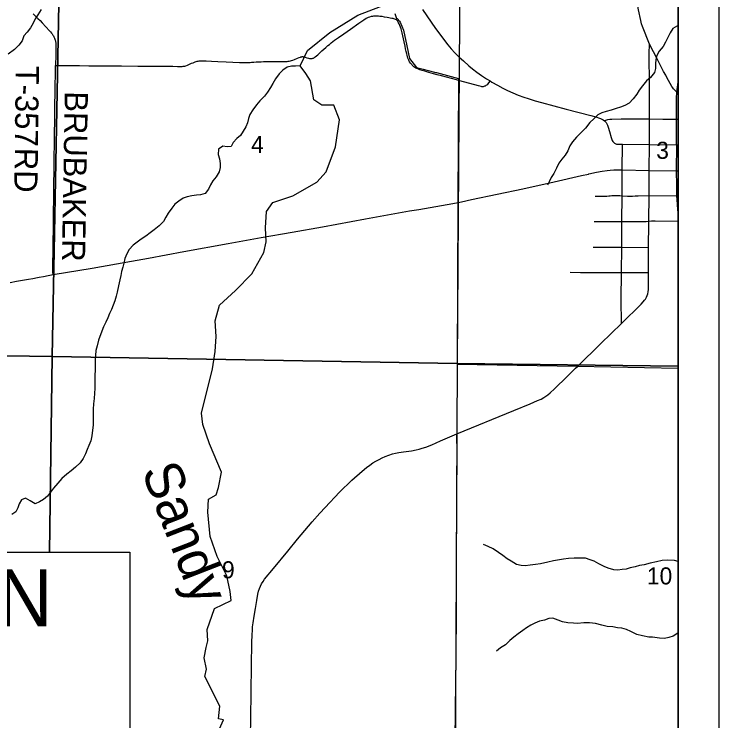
# Model space of a CAD drawing. Extents: x -8.8 to 41.4, y 0 to 34.6.
# Drawn here: x 7.271 to 9, y 16.638 to 18.372 of the extents above; entities that cross this region are included whole.
import ezdxf

# ---------------------------------------------------------------- set-up
doc = ezdxf.new("R2010")
doc.units = 0
for name, color, linetype in [('Default', 7, 'Continuous'), ('GM_X_City_Street', 7, 'Continuous'), ('GM_X_Corporation', 7, 'Continuous'), ('GM_X_County_Road', 7, 'Continuous'), ('GM_X_Minor_River', 7, 'Continuous'), ('GM_X_Minor_River_Text', 7, 'Continuous'), ('GM_X_Section_Text', 7, 'Continuous'), ('GM_X_State_Route', 7, 'Continuous'), ('GM_X_Township_Road', 7, 'Continuous'), ('GM_X_Township_Text', 7, 'Continuous'), ('SH_Border', 7, 'Continuous'), ('SH_Data', 7, 'Continuous')]:
    doc.layers.add(name, color=color, linetype=linetype)

msp = doc.modelspace()

# ---------------------------------------------------------------- linework, layer by layer
at = {"layer": 'GM_X_City_Street'}
for p, q in [((8.8963, 18.0513), (8.9, 18.0512)), ((8.8286, 17.9263), (8.8961, 17.9255))]:
    msp.add_line(p, q, dxfattribs=at)
for points in [[(8.897, 18.1802), (8.8933, 18.1837), (8.891, 18.1858), (8.8889, 18.1881), (8.8867, 18.191), (8.8848, 18.194), (8.8723, 18.2163), (8.8695, 18.2218), (8.8645, 18.2311), (8.8498, 18.2605), (8.8302, 18.298)], [(8.7192, 18.11), (8.7226, 18.1112), (8.7254, 18.1122), (8.7278, 18.1129), (8.7321, 18.1137), (8.7377, 18.1143), (8.7605, 18.1148), (8.7815, 18.1151), (8.8301, 18.1144)], [(8.8301, 18.1144), (8.8628, 18.114), (8.8959, 18.1138), (8.9, 18.1137)], [(8.7607, 17.6123), (8.7606, 17.6716), (8.7614, 17.7375), (8.7618, 17.8002), (8.7623, 17.8627), (8.7626, 17.926), (8.7626, 17.9894), (8.7632, 18.0522)], [(8.6964, 17.9249), (8.7187, 17.9251), (8.7255, 17.9252), (8.7298, 17.9256), (8.7335, 17.9261), (8.7374, 17.9267), (8.742, 17.927), (8.7501, 17.9267), (8.7574, 17.9263), (8.7626, 17.926), (8.776, 17.9253), (8.7878, 17.9252), (8.7946, 17.9254), (8.802, 17.9258), (8.8286, 17.9263)], [(8.6941, 17.8631), (8.7623, 17.8627), (8.8081, 17.863), (8.8217, 17.8632), (8.8279, 17.8636)], [(8.8279, 17.8636), (8.8346, 17.8641), (8.8441, 17.8642), (8.9, 17.8638)], [(8.6919, 17.7998), (8.7618, 17.8002), (8.8273, 17.7993)], [(8.6348, 17.7383), (8.6609, 17.7377), (8.7099, 17.7374), (8.7614, 17.7375), (8.8274, 17.7373)]]:
    msp.add_lwpolyline(points, dxfattribs=at)
at = {"layer": 'GM_X_Corporation'}
for points in [[(6.3705, 18.3923), (6.3731, 18.628), (7.3471, 18.6145), (7.385, 18.614), (7.3641, 17.5315), (6.3609, 17.5464), (6.3656, 17.9584)], [(8.9, 14.1), (8.9, 18.5906), (8.8942, 18.5896), (8.8767, 18.5853), (8.8715, 18.5846), (8.8658, 18.5843), (8.8632, 18.5843), (8.8536, 18.5853), (8.8426, 18.587), (8.8358, 18.5879), (8.8254, 18.5889), (8.8166, 18.5892), (8.7926, 18.589), (8.7626, 18.5884), (8.3593, 18.595), (8.1227, 18.5988), (8.1022, 18.5991), (6.8788, 18.6215)], [(8.2046, 18.3731), (8.2093, 18.3613), (8.21, 18.3608), (8.2103, 18.3606), (8.2133, 18.3581), (8.2135, 18.3579), (8.2151, 18.3561), (8.2165, 18.3545), (8.2167, 18.3542), (8.218, 18.3522), (8.2259, 18.3325), (8.2344, 18.2938), (8.2412, 18.2626), (8.2581, 18.241), (8.2741, 18.2367), (8.2869, 18.2334), (8.3053, 18.2285), (8.3069, 18.2281), (8.3609, 18.2139), (8.3612, 18.2093), (8.3599, 17.9101), (8.3579, 17.5126), (8.6524, 17.5076), (8.9, 17.5032), (8.9, 18.5904)], [(6.355, 17.0515), (6.3609, 17.5464), (7.3641, 17.5315), (7.3578, 17.0515)], [(7.3578, 17.0515), (7.3641, 17.5315), (8.3581, 17.5144), (8.3533, 16.5107), (7.351, 16.5283), (7.3522, 16.6176)]]:
    msp.add_lwpolyline(points, dxfattribs=at)
for points in [[(7.385, 18.614), (8.3651, 18.5999), (8.3581, 17.5144), (7.3641, 17.5315)], [(8.9, 17.5082), (8.9, 18.5922), (8.3651, 18.5999), (8.3581, 17.5144)], [(8.9, 16.504), (8.9, 17.5082), (8.3581, 17.5144), (8.3533, 16.5107)]]:
    msp.add_lwpolyline(points, close=True, dxfattribs=at)
at = {"layer": 'GM_X_County_Road'}
for p, q in [((8.897, 18.1802), (8.9, 18.2044)), ((8.8963, 18.0513), (8.8959, 18.1098))]:
    msp.add_line(p, q, dxfattribs=at)
msp.add_lwpolyline([(8.8959, 18.1098), (8.8959, 18.1138), (8.8961, 18.1706), (8.8965, 18.1755), (8.897, 18.1802)], dxfattribs=at)
at = {"layer": 'GM_X_Minor_River'}
for points in [[(7.3375, 18.3828), (7.3289, 18.3697), (7.3226, 18.3599), (7.3175, 18.3498), (7.3112, 18.3378), (7.3027, 18.3277), (7.2945, 18.318), (7.2902, 18.3063), (7.2827, 18.2951), (7.2715, 18.2847), (7.2562, 18.2736)], [(7.7473, 16.5553), (7.7844, 16.6404), (7.772, 16.6424), (7.7758, 16.6738), (7.7389, 16.7467), (7.7426, 16.7645), (7.7371, 16.7924), (7.7422, 16.8174), (7.7465, 16.834), (7.7448, 16.8614), (7.7626, 16.9129), (7.8034, 16.9328), (7.8008, 16.955), (7.7927, 16.9937), (7.7686, 17.041), (7.7521, 17.0899), (7.7462, 17.1495), (7.7474, 17.1818), (7.7663, 17.1922), (7.7726, 17.2098), (7.7793, 17.248), (7.7502, 17.3169), (7.7337, 17.3646), (7.7309, 17.3925), (7.7579, 17.5016), (7.7639, 17.5436), (7.7667, 17.5808), (7.7643, 17.6189), (7.7751, 17.6578), (7.8142, 17.6933), (7.854, 17.7341), (7.8839, 17.7867), (7.889, 17.8131), (7.8875, 17.847), (7.8904, 17.8877), (7.9056, 17.9092), (7.9543, 17.9257), (8.0135, 17.959), (8.0364, 17.9848), (8.0597, 18.046), (8.0693, 18.1126), (8.055, 18.1485), (8.0258, 18.1481), (8.0062, 18.1617), (7.9983, 18.2077), (7.9868, 18.2256), (7.9727, 18.2444), (7.9907, 18.2822), (8.0453, 18.3267), (8.1143, 18.3687), (8.17, 18.3903)], [(8.9, 18.3434), (8.8985, 18.3428), (8.887, 18.3362), (8.8803, 18.3257), (8.8744, 18.314), (8.8693, 18.3027), (8.863, 18.2926), (8.8533, 18.2807), (8.8478, 18.2702), (8.845, 18.26), (8.8444, 18.2494), (8.8446, 18.2384), (8.8417, 18.2286), (8.832, 18.2158), (8.8224, 18.2077), (8.813, 18.1957), (8.8041, 18.1853), (8.7986, 18.1751), (8.7897, 18.1635), (8.7796, 18.1535), (8.7693, 18.1476), (8.7586, 18.1436), (8.7479, 18.14), (8.7361, 18.1361), (8.7231, 18.1329), (8.7132, 18.1293), (8.7028, 18.1246), (8.6935, 18.1145), (8.6831, 18.106), (8.673, 18.0921), (8.6614, 18.0806), (8.6506, 18.0698)], [(7.9727, 18.2444), (7.9614, 18.2441), (7.9511, 18.2443), (7.9408, 18.2419), (7.9304, 18.2341), (7.9208, 18.2255), (7.9122, 18.2132), (7.9052, 18.2012), (7.9001, 18.1914), (7.8926, 18.1798), (7.8849, 18.1701), (7.874, 18.1589), (7.8655, 18.1488), (7.8566, 18.1372), (7.8495, 18.1256), (7.8459, 18.1158), (7.8431, 18.1053), (7.8391, 18.0951), (7.8332, 18.0842), (7.8266, 18.0741), (7.817, 18.0667), (7.808, 18.057), (7.8037, 18.0472), (7.7934, 18.0463), (7.7825, 18.0476), (7.7725, 18.0402), (7.7718, 18.0273), (7.7751, 18.0167), (7.7767, 18.0053), (7.7766, 17.9954), (7.7741, 17.9844), (7.7663, 17.9728), (7.7581, 17.9624), (7.753, 17.9526), (7.7479, 17.9421), (7.7393, 17.9312), (7.7279, 17.928), (7.718, 17.9271), (7.707, 17.9258), (7.6956, 17.9237), (7.6852, 17.9197), (7.6749, 17.9131), (7.6649, 17.905), (7.6575, 17.8952), (7.6489, 17.8836), (7.6434, 17.8735), (7.6375, 17.8626), (7.6263, 17.8518), (7.6148, 17.8422), (7.6044, 17.8348), (7.5936, 17.827), (7.5825, 17.8193), (7.5729, 17.8123), (7.5628, 17.8049), (7.5532, 17.794), (7.5473, 17.7835), (7.5421, 17.7723), (7.5397, 17.7609), (7.5376, 17.7507), (7.534, 17.7402), (7.5323, 17.7303), (7.5302, 17.7194), (7.5272, 17.705), (7.5239, 17.6895), (7.5215, 17.6794), (7.5178, 17.668), (7.5139, 17.6579), (7.5099, 17.647), (7.5051, 17.6372), (7.5004, 17.6263), (7.4956, 17.6161), (7.4901, 17.6045), (7.4857, 17.5939), (7.4777, 17.5713), (7.4744, 17.5578), (7.4716, 17.5461), (7.4702, 17.5343), (7.4696, 17.5214), (7.4694, 17.5097), (7.4696, 17.4983), (7.4689, 17.4858), (7.4691, 17.4748), (7.4687, 17.4528), (7.4681, 17.4418), (7.4671, 17.4286), (7.4654, 17.4154), (7.4648, 17.4025), (7.4649, 17.3922), (7.465, 17.3748), (7.4644, 17.3638), (7.4613, 17.3373), (7.4588, 17.3245), (7.4544, 17.3132), (7.4504, 17.303), (7.4457, 17.2925), (7.4401, 17.2816), (7.4327, 17.2707), (7.4215, 17.26), (7.4104, 17.2514), (7.4, 17.2429), (7.388, 17.2321)], [(8.6506, 18.0698), (8.6409, 18.0586), (8.6346, 18.0481), (8.6295, 18.0365), (8.6232, 18.0252), (8.6143, 18.0155), (8.6073, 18.0058), (8.6014, 17.9937), (8.5951, 17.981), (8.5888, 17.9705), (8.5833, 17.9603), (8.5794, 17.9517)], [(7.388, 17.2321), (7.3779, 17.221), (7.3675, 17.2086), (7.3597, 17.1985), (7.3523, 17.1888), (7.3427, 17.181), (7.3327, 17.1748), (7.3228, 17.1704), (7.31, 17.1771), (7.2991, 17.1841), (7.2888, 17.1802), (7.2829, 17.1704), (7.2797, 17.1602), (7.275, 17.1505), (7.265, 17.1442)], [(8.9, 17.0284), (8.8908, 17.0311), (8.8741, 17.0322), (8.8608, 17.0314), (8.8467, 17.0276), (8.8318, 17.0245), (8.8165, 17.0204), (8.8051, 17.0184), (8.7948, 17.0156), (8.7822, 17.0129), (8.7723, 17.0101), (8.7624, 17.0088), (8.7521, 17.0075), (8.7423, 17.0085), (8.7287, 17.0119), (8.7182, 17.0163), (8.7055, 17.0227), (8.6943, 17.0294), (8.6845, 17.0323), (8.6728, 17.0364), (8.6596, 17.0371), (8.6451, 17.0371), (8.6311, 17.0363), (8.6185, 17.0343), (8.609, 17.033), (8.5941, 17.03), (8.5804, 17.0269), (8.5625, 17.0228), (8.5503, 17.0212), (8.5374, 17.0192), (8.5244, 17.018), (8.5146, 17.0187), (8.5036, 17.0212), (8.4906, 17.0291), (8.4805, 17.035), (8.4697, 17.0429), (8.4596, 17.0503), (8.4466, 17.0594), (8.4342, 17.065), (8.4229, 17.0702)], [(8.9, 16.8529), (8.8996, 16.8526), (8.8881, 16.8457), (8.877, 16.8418), (8.867, 16.8397), (8.8542, 16.8404), (8.8375, 16.8427), (8.828, 16.8426), (8.813, 16.8464), (8.799, 16.8494), (8.7844, 16.8565), (8.7735, 16.8621), (8.7618, 16.8647), (8.7516, 16.8661), (8.7396, 16.8683), (8.7263, 16.8693), (8.7127, 16.8723), (8.6973, 16.8765), (8.6825, 16.878), (8.6685, 16.878), (8.6529, 16.8768), (8.6434, 16.8771), (8.6294, 16.8778), (8.6162, 16.8804), (8.6057, 16.8844), (8.5925, 16.8893), (8.5826, 16.8884), (8.5723, 16.8849), (8.5601, 16.8818), (8.5486, 16.8775), (8.5386, 16.872), (8.5282, 16.8659), (8.5186, 16.8593), (8.5074, 16.8508), (8.4966, 16.8431), (8.4869, 16.8346), (8.4764, 16.8243), (8.4644, 16.817), (8.4544, 16.8089)]]:
    msp.add_lwpolyline(points, dxfattribs=at)
at = {"layer": 'GM_X_State_Route'}
for p, q in [((8.8298, 18.0517), (8.8963, 18.0513)), ((8.8292, 17.9877), (8.8956, 17.9869)), ((8.8956, 17.9869), (8.9, 17.9868)), ((8.3601, 17.9096), (8.3688, 17.9114)), ((8.6486, 17.503), (8.6529, 17.5073))]:
    msp.add_line(p, q, dxfattribs=at)
for points in [[(8.8298, 18.0517), (8.8301, 18.1144), (8.8295, 18.1873), (8.829, 18.2838), (8.8294, 18.2892), (8.8297, 18.2932), (8.8302, 18.298), (8.8128, 18.3416), (8.8105, 18.3477), (8.8092, 18.3521), (8.8082, 18.3564), (8.8028, 18.3821), (8.7678, 18.5779)], [(8.2732, 18.383), (8.3046, 18.3362), (8.3346, 18.2967), (8.3435, 18.2864), (8.3524, 18.2769), (8.3629, 18.2664), (8.3733, 18.2567), (8.3868, 18.2448), (8.3959, 18.2373), (8.4062, 18.2293), (8.4173, 18.2214), (8.4297, 18.2132), (8.4385, 18.2078), (8.4429, 18.2051), (8.4569, 18.197), (8.47, 18.19), (8.4811, 18.1845), (8.4941, 18.1787), (8.5079, 18.173), (8.5213, 18.168), (8.5318, 18.1645), (8.5491, 18.1593), (8.5645, 18.1551)], [(8.5645, 18.1551), (8.6252, 18.1387), (8.6859, 18.123), (8.6985, 18.1193), (8.7068, 18.1166), (8.7098, 18.1154), (8.7126, 18.1141), (8.7158, 18.1122), (8.7192, 18.11), (8.721, 18.1083), (8.7235, 18.1054), (8.7253, 18.1026), (8.7269, 18.0992), (8.7285, 18.0945), (8.7315, 18.0836), (8.7354, 18.0687), (8.7371, 18.0642), (8.7386, 18.0612), (8.7401, 18.0589), (8.7413, 18.0574)], [(8.7413, 18.0574), (8.7419, 18.0567), (8.7438, 18.0552), (8.7459, 18.054), (8.7486, 18.0529), (8.7518, 18.0524), (8.7556, 18.0522), (8.7632, 18.0522), (8.8298, 18.0517)], [(8.8279, 17.8586), (8.8279, 17.8636), (8.8286, 17.9263), (8.8292, 17.9877), (8.8298, 18.0517)], [(8.8963, 18.0513), (8.8956, 17.9869), (8.8958, 17.9508), (8.8959, 17.9359), (8.8959, 17.9304), (8.8961, 17.9255), (8.8965, 17.9168)], [(8.6802, 17.9793), (8.6811, 17.9795), (8.6999, 17.9836), (8.7133, 17.9862), (8.7257, 17.9881), (8.7335, 17.989), (8.7422, 17.9896), (8.7522, 17.9896), (8.7595, 17.9895)], [(8.7595, 17.9895), (8.7626, 17.9894), (8.8292, 17.9877)], [(8.3688, 17.9114), (8.3929, 17.9165), (8.5187, 17.9433), (8.5957, 17.9602), (8.663, 17.9755), (8.6802, 17.9793)], [(8.8965, 17.9168), (8.8984, 17.892), (8.9, 17.8787)], [(7.2607, 17.7131), (7.2766, 17.7161), (7.306, 17.7213), (7.3164, 17.7231), (7.328, 17.7253), (7.3322, 17.7262), (7.3426, 17.728), (7.3543, 17.7301), (7.3669, 17.7324), (7.4625, 17.7487), (7.5592, 17.7654), (7.6008, 17.7729), (7.6869, 17.7888), (7.7956, 17.8087), (7.8768, 17.8233), (7.9527, 17.8368), (8.0273, 17.8501), (8.1331, 17.8691), (8.2413, 17.8887), (8.2639, 17.8926), (8.3472, 17.9072), (8.3601, 17.9096)], [(8.8274, 17.7793), (8.8273, 17.7993), (8.8279, 17.8586)], [(8.6529, 17.5073), (8.7106, 17.5638), (8.7607, 17.6123), (8.8093, 17.66), (8.8141, 17.6653), (8.8175, 17.6695), (8.8197, 17.6726), (8.8222, 17.6769), (8.824, 17.6809), (8.8254, 17.6851), (8.8266, 17.6904), (8.8271, 17.6959), (8.8275, 17.7052), (8.8275, 17.7145), (8.8274, 17.7373), (8.8274, 17.7793)], [(7.8509, 16.601), (7.8517, 16.6419), (7.8526, 16.7101), (7.8543, 16.8312), (7.8546, 16.8473), (7.8553, 16.8616), (7.8559, 16.8684), (7.8571, 16.8783), (7.8597, 16.8948), (7.8628, 16.9132), (7.8661, 16.9328), (7.8688, 16.9481), (7.8706, 16.956), (7.8726, 16.9626), (7.875, 16.9684), (7.8779, 16.974), (7.8815, 16.9796), (7.8853, 16.9849), (7.907, 17.0113), (7.9423, 17.0538), (7.9661, 17.0833), (8.002, 17.1262), (8.0206, 17.1471), (8.0337, 17.1613), (8.0695, 17.1984), (8.0998, 17.2279), (8.1248, 17.2504), (8.1358, 17.2595), (8.1433, 17.2651), (8.151, 17.2704), (8.1585, 17.275), (8.1661, 17.2792), (8.174, 17.283), (8.1815, 17.2862), (8.1902, 17.2895), (8.1992, 17.2924), (8.2067, 17.2943), (8.2149, 17.2959), (8.2261, 17.2976), (8.2458, 17.3004), (8.2574, 17.3024), (8.2646, 17.304), (8.2723, 17.3063), (8.281, 17.3094), (8.2954, 17.3152), (8.3171, 17.3244), (8.3572, 17.3417), (8.4972, 17.3994), (8.5369, 17.4156), (8.5553, 17.4232), (8.5637, 17.4271), (8.5702, 17.4306), (8.5754, 17.4339), (8.5804, 17.4375), (8.586, 17.4422), (8.5965, 17.4519), (8.6276, 17.4822), (8.6486, 17.503)]]:
    msp.add_lwpolyline(points, dxfattribs=at)
at = {"layer": 'GM_X_Township_Road'}
for points in [[(7.3178, 18.3726), (7.3293, 18.3612), (7.3344, 18.3559), (7.3395, 18.3505), (7.358, 18.3304), (7.36, 18.328), (7.3624, 18.3252), (7.364, 18.3231), (7.3651, 18.3215), (7.366, 18.32), (7.3671, 18.3183), (7.3683, 18.3163), (7.3691, 18.3146), (7.3698, 18.313), (7.3708, 18.3106), (7.3717, 18.3081), (7.3722, 18.3058), (7.3726, 18.3038), (7.373, 18.3019), (7.3732, 18.3004), (7.3734, 18.2984), (7.3735, 18.2949), (7.3734, 18.2891), (7.3731, 18.2736), (7.373, 18.2656), (7.3727, 18.2524), (7.3726, 18.2454)], [(7.3726, 18.2454), (7.3794, 18.2454), (7.3899, 18.2454), (7.411, 18.2453), (7.4316, 18.2452), (7.4543, 18.2451), (7.4784, 18.245), (7.503, 18.2448), (7.5341, 18.2446), (7.5745, 18.2443), (7.6003, 18.2441), (7.6212, 18.244), (7.6393, 18.2438), (7.66, 18.2436), (7.6718, 18.2435), (7.6808, 18.2434), (7.6833, 18.2435), (7.6858, 18.2436), (7.6874, 18.2438), (7.6897, 18.2443), (7.6921, 18.2451), (7.6962, 18.2467), (7.7062, 18.251), (7.7103, 18.2525), (7.7148, 18.2542), (7.7178, 18.2552), (7.7203, 18.2559), (7.7225, 18.2563), (7.725, 18.2567), (7.7277, 18.257), (7.7304, 18.2571), (7.7337, 18.2572), (7.7424, 18.2568), (7.7554, 18.2561), (7.7703, 18.2554), (7.7913, 18.2546), (7.8236, 18.2532), (7.8277, 18.2531), (7.8319, 18.2529), (7.8356, 18.2529), (7.8389, 18.2529), (7.8465, 18.2532), (7.8501, 18.2533), (7.8536, 18.2535), (7.8592, 18.254), (7.8651, 18.2544), (7.8689, 18.2546), (7.8736, 18.2548), (7.877, 18.2549), (7.8825, 18.255), (7.8871, 18.2551), (7.8995, 18.2553), (7.9229, 18.2551), (7.9337, 18.2553), (7.9385, 18.2555), (7.9409, 18.2557), (7.9431, 18.256), (7.9457, 18.2564), (7.9489, 18.2572), (7.9518, 18.258), (7.9548, 18.2589), (7.9586, 18.2603), (7.9662, 18.2633), (7.9703, 18.265), (7.9732, 18.2661), (7.9742, 18.2665), (7.9753, 18.2668), (7.9761, 18.267), (7.977, 18.2672), (7.9778, 18.2673), (7.9786, 18.2673), (7.9792, 18.2673), (7.9799, 18.2671), (7.982, 18.2666), (7.9846, 18.2658), (7.9892, 18.2645), (7.9933, 18.2634), (7.9957, 18.2628), (7.9971, 18.2626), (7.999, 18.2625), (8.0004, 18.2625), (8.0019, 18.2627), (8.0035, 18.2632), (8.005, 18.2637), (8.0064, 18.2644), (8.0079, 18.2655), (8.0095, 18.2667), (8.0125, 18.2693), (8.0158, 18.272), (8.0201, 18.276), (8.0262, 18.2816), (8.0355, 18.2901), (8.0403, 18.2943), (8.0444, 18.2975), (8.0491, 18.3013), (8.0531, 18.3043), (8.0572, 18.3074), (8.0667, 18.3144), (8.0794, 18.3233), (8.0962, 18.3351), (8.1166, 18.3492), (8.1291, 18.3577), (8.1348, 18.3615), (8.1369, 18.3628), (8.1385, 18.3637), (8.1404, 18.3645), (8.1435, 18.3654), (8.1474, 18.3664), (8.1506, 18.367), (8.1536, 18.3674), (8.1565, 18.3676), (8.1592, 18.3676), (8.1621, 18.3675), (8.1646, 18.3673), (8.1682, 18.367), (8.1727, 18.3663), (8.1784, 18.3653), (8.1865, 18.3639), (8.1977, 18.362), (8.1999, 18.3615), (8.202, 18.3609), (8.2042, 18.3601), (8.2061, 18.3593), (8.2078, 18.3584), (8.2093, 18.3573), (8.2108, 18.3559), (8.2121, 18.3541)], [(8.3612, 18.2088), (8.3562, 18.2102), (8.3197, 18.22), (8.3088, 18.2229), (8.2998, 18.2255), (8.288, 18.2288), (8.2789, 18.2314), (8.2717, 18.2335), (8.2666, 18.2353), (8.2626, 18.2368), (8.2592, 18.2382), (8.2567, 18.2394), (8.254, 18.2409), (8.2518, 18.2425), (8.2496, 18.2443), (8.2476, 18.2464), (8.2463, 18.2479), (8.2437, 18.2513), (8.2413, 18.2548), (8.2391, 18.2587), (8.2382, 18.2605), (8.2369, 18.2636), (8.2358, 18.2671), (8.2349, 18.2706), (8.234, 18.2743), (8.2328, 18.28), (8.2313, 18.2866), (8.23, 18.2928), (8.2277, 18.3036), (8.223, 18.3259), (8.2202, 18.3356), (8.2189, 18.3399), (8.2173, 18.3441), (8.2157, 18.348), (8.2143, 18.3506), (8.2121, 18.3541)], [(7.3669, 17.7324), (7.366, 17.7376), (7.3659, 17.7391), (7.3658, 17.7415), (7.3658, 17.7447), (7.3658, 17.7535), (7.3659, 17.7665), (7.3662, 17.7826), (7.3666, 17.8031), (7.3669, 17.8179), (7.3671, 17.8408), (7.3673, 17.8577), (7.3676, 17.88), (7.3681, 17.9235), (7.3684, 17.9493), (7.3686, 17.9631), (7.3688, 17.9787), (7.3691, 18.0014), (7.3694, 18.0282), (7.3697, 18.046), (7.37, 18.0703), (7.3702, 18.0891), (7.3703, 18.0999), (7.3704, 18.1118), (7.3708, 18.1346), (7.3711, 18.1562), (7.3713, 18.1705), (7.3717, 18.2041), (7.372, 18.2173), (7.3722, 18.2266), (7.3725, 18.2334), (7.3726, 18.2454)], [(8.4385, 18.2078), (8.4372, 18.2061), (8.4331, 18.2003), (8.4314, 18.1985), (8.4301, 18.1972), (8.4285, 18.1962), (8.4267, 18.1952), (8.4253, 18.1945), (8.4236, 18.1938), (8.4219, 18.1935), (8.4207, 18.1934), (8.4196, 18.1935), (8.4184, 18.1936), (8.4167, 18.1939), (8.4105, 18.1955), (8.4016, 18.1979), (8.3612, 18.2088)], [(8.3525, 16.5093), (8.3542, 16.6656), (8.3552, 16.7948), (8.3561, 16.904), (8.3562, 16.9674), (8.3563, 17.014), (8.3567, 17.1891), (8.3575, 17.2928), (8.3572, 17.3417)]]:
    msp.add_lwpolyline(points, dxfattribs=at)
at = {"layer": 'SH_Border'}
for p, q in [((9, 21), (9, 14)), ((8.9, 20.9), (8.9, 14.1))]:
    msp.add_line(p, q, dxfattribs=at)
at = {"layer": 'SH_Data'}
msp.add_lwpolyline([(5.4782, 17.0515), (7.5548, 17.0515), (7.5548, 16.6176), (5.4782, 16.6176)], close=True, dxfattribs=at)

# ---------------------------------------------------------------- texts
at = {"layer": 'Default'}
msp.add_text('BEGIN ACQUISITION', height=0.14, dxfattribs=at).set_placement((5.5138, 16.8695))
at = {"layer": 'GM_X_Minor_River_Text'}
msp.add_text('Sandy', height=0.09467, rotation=291.2218, dxfattribs=at).set_placement((7.5826, 17.2507))
at = {"layer": 'GM_X_Section_Text'}
for s, rotation, p in [('T-357', 269.1574, (7.2752, 18.2454)), ('BRUBAKER', 268.9905, (7.3953, 18.1827)), ('RD', 269.0118, (7.2728, 18.044))]:
    msp.add_text(s, height=0.05682, rotation=rotation, dxfattribs=at).set_placement(p)
at = {"layer": 'GM_X_Township_Text'}
for s, height, p in [('4', 0.0419, (7.8521, 18.031)), ('3', 0.0419, (8.8463, 18.0165)), ('9', 0.0419, (7.7809, 16.9873)), ('10', 0.04186, (8.8234, 16.9723))]:
    msp.add_text(s, height=height, rotation=0, dxfattribs=at).set_placement(p)

doc.saveas('drawing.dxf')
